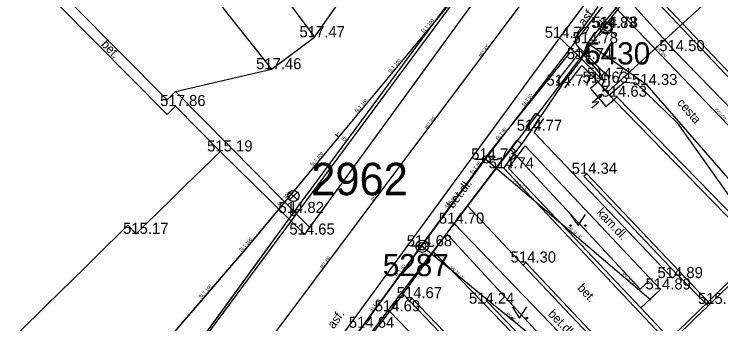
# Model space of a CAD drawing. Extents: x -668867 to -667827, y -1131943 to -1131019.
# Drawn here: x -668407.09 to -668359.34, y -1131282.61 to -1131261.67 of the extents above; entities that cross this region are included whole.
import ezdxf

# ---------------------------------------------------------------- set-up
doc = ezdxf.new("R2010")
doc.units = 0
for name, color, linetype in [('G_Bod_tecka', 7, 'Continuous'), ('G_Bod_vyska', 7, 'Continuous'), ('G_Bodove_pole', 7, 'Continuous'), ('G_Breh_Teren', 7, 'Continuous'), ('G_Budovy_Objekty', 7, 'Continuous'), ('G_Budovy_vstupy', 7, 'Continuous'), ('G_Cesty_Schody', 7, 'Continuous'), ('G_Objekty_technicke', 7, 'Continuous'), ('G_Plochy_zpevnene', 7, 'Continuous'), ('G_Ploty', 7, 'Continuous'), ('G_Ploty_vstupy', 7, 'Continuous'), ('G_Popisy_povrchu', 7, 'Continuous'), ('G_Site-plynovod', 7, 'Continuous'), ('G_Site-Rozvadece', 7, 'Continuous'), ('G_Site-vodovod', 7, 'Continuous'), ('G_Z_ELsilove_podz_kotovane', 7, 'Continuous'), ('G_Z_KANAL_podz_kotovane', 7, 'Continuous'), ('G_Z_PLYNY_podz_geodeticky', 7, 'Continuous'), ('G_Z_PLYNY_podz_priblizne', 7, 'Continuous'), ('G_Z_VODA_podz_kotovane', 7, 'Continuous'), ('G_Zelen-okraj', 7, 'Continuous'), ('G_Zelen-Znacky', 7, 'Continuous'), ('Vrstva 1', 7, 'Continuous'), ('Vrstva 13', 7, 'Continuous'), ('Vrstva 17', 7, 'Continuous'), ('Vrstva 25', 7, 'Continuous'), ('Vrstva 27', 7, 'Continuous'), ('Vrstva 3', 7, 'Continuous'), ('Vrstva 4', 7, 'Continuous'), ('Vrstva 6', 7, 'Continuous'), ('Vrstva 7', 7, 'Continuous')]:
    doc.layers.add(name, color=color, linetype=linetype)

msp = doc.modelspace()

# ---------------------------------------------------------------- linework, layer by layer
at = {"layer": 'G_Bod_tecka'}
for p, q in [((-668367.08, -1131262.6), (-668367.08, -1131262.6)), ((-668367, -1131262.58), (-668367, -1131262.58)), ((-668386.79, -1131263.23), (-668386.79, -1131263.23)), ((-668370.22, -1131263.27), (-668370.22, -1131263.27)), ((-668368.35, -1131263.63), (-668368.35, -1131263.63)), ((-668362.46, -1131264.17), (-668362.46, -1131264.17)), ((-668368.74, -1131264.71), (-668368.74, -1131264.71)), ((-668389.71, -1131265.39), (-668389.71, -1131265.39)), ((-668367.42, -1131266.04), (-668367.42, -1131266.04)), ((-668370.1, -1131266.5), (-668370.1, -1131266.5)), ((-668367.65, -1131266.3), (-668367.65, -1131266.3)), ((-668364.33, -1131266.46), (-668364.33, -1131266.46)), ((-668366.37, -1131267.25), (-668366.37, -1131267.25)), ((-668396.2, -1131267.88), (-668396.2, -1131267.88)), ((-668372.12, -1131269.55), (-668372.12, -1131269.55)), ((-668393.17, -1131270.95), (-668393.17, -1131270.95)), ((-668375.19, -1131271.49), (-668375.19, -1131271.49)), ((-668374.01, -1131272.09), (-668374.01, -1131272.09)), ((-668368.4, -1131272.46), (-668368.4, -1131272.46)), ((-668388.22, -1131275.11), (-668388.22, -1131275.11)), ((-668377.35, -1131275.83), (-668377.35, -1131275.83)), ((-668398.85, -1131276.52), (-668398.85, -1131276.52)), ((-668387.46, -1131276.57), (-668387.46, -1131276.57)), ((-668379.53, -1131277.36), (-668379.53, -1131277.36)), ((-668372.51, -1131278.46), (-668372.51, -1131278.46)), ((-668362.6, -1131279.51), (-668362.6, -1131279.51)), ((-668363.41, -1131280.28), (-668363.41, -1131280.28)), ((-668380.21, -1131280.87), (-668380.21, -1131280.87)), ((-668375.34, -1131281.24), (-668375.34, -1131281.24)), ((-668360.07, -1131281.26), (-668360.07, -1131281.26)), ((-668381.7, -1131281.76), (-668381.7, -1131281.76))]:
    msp.add_line(p, q, dxfattribs=at)
at = {"layer": 'G_Bodove_pole'}
for centre, radius in [((-668367.08, -1131262.6), 0.412), ((-668367.08, -1131262.6), 0.05), ((-668379.53, -1131277.36), 0.412), ((-668379.53, -1131277.36), 0.05)]:
    msp.add_circle(centre, radius, dxfattribs=at)
at = {"layer": 'G_Breh_Teren'}
for points in [[(-668386.79, -1131263.23), (-668377.87, -1131250.54)], [(-668389.71, -1131265.39), (-668386.79, -1131263.23)], [(-668396.19, -1131266.9), (-668389.71, -1131265.39)]]:
    msp.add_lwpolyline(points, dxfattribs=at)
at = {"layer": 'G_Budovy_Objekty'}
for p, q in [((-668404.12, -1131261.01), (-668396.76, -1131268.45)), ((-668396.76, -1131268.45), (-668396.2, -1131267.88)), ((-668396.2, -1131267.88), (-668393.17, -1131270.95)), ((-668393.17, -1131270.95), (-668393.81, -1131271.58)), ((-668395.53, -1131273.26), (-668396.49, -1131274.2)), ((-668399.41, -1131275.94), (-668399.66, -1131276.19)), ((-668399.41, -1131275.94), (-668398.85, -1131276.52)), ((-668398.21, -1131275.88), (-668398.85, -1131276.52)), ((-668401.37, -1131277.87), (-668402.3, -1131278.79)), ((-668360.06, -1131281.26), (-668357.28, -1131278.56)), ((-668404.01, -1131280.47), (-668404.99, -1131281.44)), ((-668360.28, -1131281.47), (-668360.2, -1131281.39)), ((-668360.2, -1131281.39), (-668360.06, -1131281.26)), ((-668362.65, -1131283.75), (-668361, -1131282.16))]:
    msp.add_line(p, q, dxfattribs=at)
at = {"layer": 'G_Budovy_vstupy'}
for p, q in [((-668395.53, -1131273.26), (-668393.81, -1131271.58)), ((-668398.21, -1131275.88), (-668396.49, -1131274.2)), ((-668401.37, -1131277.87), (-668399.66, -1131276.19)), ((-668404.01, -1131280.47), (-668402.3, -1131278.79)), ((-668406.7, -1131283.12), (-668404.99, -1131281.44)), ((-668360.28, -1131281.47), (-668361, -1131282.16))]:
    msp.add_line(p, q, dxfattribs=at)
at = {"layer": 'G_Cesty_Schody'}
for points in [[(-668365.78, -1131260.46), (-668362.46, -1131264.17)], [(-668370.22, -1131263.27), (-668369.02, -1131264.43)], [(-668364.33, -1131266.46), (-668368.35, -1131263.63)], [(-668325.96, -1131301.71), (-668362.46, -1131264.17)], [(-668369.02, -1131264.43), (-668368.74, -1131264.71)], [(-668355.34, -1131276.78), (-668364.33, -1131266.46)], [(-668376.45, -1131274.63), (-668373.1, -1131270.19)], [(-668373.1, -1131270.19), (-668372.78, -1131270.43)], [(-668377.35, -1131275.83), (-668376.45, -1131274.63)], [(-668376.45, -1131274.63), (-668372.69, -1131278.64)], [(-668378.75, -1131277.73), (-668380.83, -1131280.58)], [(-668380.83, -1131280.58), (-668381.7, -1131281.76)], [(-668380.83, -1131280.58), (-668380.39, -1131281.04)]]:
    msp.add_lwpolyline(points, dxfattribs=at)
at = {"layer": 'G_Objekty_technicke'}
for p, q in [((-668388.485, -1131273.695), (-668387.955, -1131274.225)), ((-668388.485, -1131274.225), (-668387.955, -1131273.695)), ((-668388.22, -1131275.11), (-668388.22, -1131274.335))]:
    msp.add_line(p, q, dxfattribs=at)
for centre, radius in [((-668388.22, -1131273.96), 0.375), ((-668388.22, -1131275.11), 0.19), ((-668388.22, -1131275.11), 0.05)]:
    msp.add_circle(centre, radius, dxfattribs=at)
at = {"layer": 'G_Plochy_zpevnene'}
for p, q in [((-668370.22, -1131263.27), (-668366.62, -1131258.38)), ((-668396.74, -1131299.54), (-668370.22, -1131263.27)), ((-668368.4, -1131272.46), (-668368.59, -1131272.63)), ((-668360.06, -1131281.26), (-668368.4, -1131272.46)), ((-668368.59, -1131272.63), (-668362.32, -1131279.25)), ((-668372.51, -1131278.46), (-668372.69, -1131278.64)), ((-668372.69, -1131278.64), (-668364.34, -1131287.44)), ((-668364.2, -1131287.31), (-668372.51, -1131278.46)), ((-668362.32, -1131279.25), (-668360.2, -1131281.39)), ((-668380.21, -1131280.87), (-668380.39, -1131281.04)), ((-668380.39, -1131281.04), (-668368.46, -1131293.42)), ((-668370.48, -1131291.02), (-668380.21, -1131280.87)), ((-668375.16, -1131281.07), (-668375.34, -1131281.24)), ((-668368.84, -1131287.58), (-668375.16, -1131281.07)), ((-668366.91, -1131289.93), (-668375.34, -1131281.24))]:
    msp.add_line(p, q, dxfattribs=at)
for points in [[(-668387.11, -1131276.08), (-668373.28, -1131257.06)], [(-668368.35, -1131263.63), (-668365.78, -1131260.46)], [(-668403.14, -1131261.02), (-668396.76, -1131267.46)], [(-668368.74, -1131264.71), (-668368.35, -1131263.63)], [(-668370.42, -1131266.25), (-668369.02, -1131264.43)], [(-668370.42, -1131266.25), (-668370.1, -1131266.5)], [(-668396.76, -1131267.46), (-668396.19, -1131266.9)], [(-668396.19, -1131266.9), (-668387.11, -1131276.08)], [(-668372.49, -1131269.3), (-668371.85, -1131268.36)], [(-668371.85, -1131268.36), (-668371.52, -1131268.59)], [(-668372.49, -1131269.3), (-668372.16, -1131269.52)], [(-668362.6, -1131279.51), (-668371.95, -1131269.66)], [(-668372.57, -1131270.57), (-668363.41, -1131280.28)], [(-668393.17, -1131270.95), (-668387.46, -1131276.57)], [(-668378.75, -1131277.73), (-668377.35, -1131275.83)], [(-668367.39, -1131286.19), (-668377.35, -1131275.83)], [(-668387.46, -1131276.57), (-668387.11, -1131276.08)], [(-668378.75, -1131277.73), (-668375.34, -1131281.24)], [(-668362.32, -1131279.25), (-668362.6, -1131279.51)], [(-668364.74, -1131281.53), (-668363.41, -1131280.28)], [(-668382.98, -1131283.4), (-668381.7, -1131281.76)], [(-668371.65, -1131292.22), (-668381.7, -1131281.76)]]:
    msp.add_lwpolyline(points, dxfattribs=at)
at = {"layer": 'G_Ploty'}
for p, q in [((-668364.94, -1131259.46), (-668350.79, -1131274.49)), ((-668350.6, -1131274.32), (-668364.61, -1131259.45)), ((-668370.1, -1131266.5), (-668368.74, -1131264.71)), ((-668368.74, -1131264.71), (-668367.42, -1131266.04)), ((-668369.89, -1131266.64), (-668368.74, -1131265.13)), ((-668368.74, -1131265.13), (-668367.63, -1131266.25)), ((-668367.42, -1131266.04), (-668367.63, -1131266.25)), ((-668366.37, -1131267.25), (-668366.58, -1131267.46)), ((-668366.58, -1131267.46), (-668356.83, -1131277.49)), ((-668366.37, -1131267.25), (-668356.61, -1131277.29)), ((-668372.16, -1131269.52), (-668371.52, -1131268.59)), ((-668371.95, -1131269.66), (-668371.31, -1131268.73)), ((-668374.01, -1131272.09), (-668372.78, -1131270.43)), ((-668373.69, -1131272.07), (-668372.57, -1131270.57)), ((-668362.83, -1131283.93), (-668374.01, -1131272.09)), ((-668364.74, -1131281.53), (-668373.69, -1131272.07)), ((-668362.65, -1131283.75), (-668364.74, -1131281.53))]:
    msp.add_line(p, q, dxfattribs=at)
at = {"layer": 'G_Ploty_vstupy'}
for p, q in [((-668370.1, -1131266.5), (-668371.52, -1131268.59)), ((-668372.16, -1131269.52), (-668372.78, -1131270.43))]:
    msp.add_line(p, q, dxfattribs=at)
at = {"layer": 'G_Site-plynovod'}
for p, q in [((-668367.532, -1131262.048), (-668367.177, -1131262.403)), ((-668366.823, -1131262.402), (-668366.469, -1131262.049)), ((-668367.177, -1131262.756), (-668367.53, -1131263.11)), ((-668366.824, -1131262.755), (-668366.469, -1131263.11))]:
    msp.add_line(p, q, dxfattribs=at)
msp.add_circle((-668367, -1131262.58), 0.25, dxfattribs=at)
at = {"layer": 'G_Site-Rozvadece'}
for p, q in [((-668368.031, -1131267.65), (-668367.369, -1131267.079)), ((-668367.369, -1131267.079), (-668367.625, -1131267.156)), ((-668367.483, -1131267.322), (-668367.369, -1131267.079)), ((-668368.057, -1131268.004), (-668367.583, -1131267.595)), ((-668367.583, -1131267.595), (-668368.031, -1131267.65))]:
    msp.add_line(p, q, dxfattribs=at)
msp.add_lwpolyline([(-668367.63, -1131266.25), (-668368.16, -1131266.7), (-668367.11, -1131267.92), (-668366.58, -1131267.46)], close=True, dxfattribs=at)
at = {"layer": 'G_Site-vodovod'}
for p, q in [((-668375.44, -1131271.49), (-668375.94, -1131271.49)), ((-668374.94, -1131271.49), (-668374.44, -1131271.49)), ((-668379.78, -1131277.36), (-668380.28, -1131277.36)), ((-668379.28, -1131277.36), (-668378.78, -1131277.36))]:
    msp.add_line(p, q, dxfattribs=at)
for centre in [(-668375.19, -1131271.49), (-668379.53, -1131277.36)]:
    msp.add_circle(centre, 0.25, dxfattribs=at)
at = {"layer": 'G_Z_ELsilove_podz_kotovane'}
for points in [[(-668413.74, -1131320.95), (-668412.29, -1131319.3), (-668403.95, -1131313.7), (-668402.11, -1131310.49), (-668408.44, -1131302.38), (-668406.24, -1131299.85), (-668388.22, -1131275.11), (-668370.91, -1131251.68), (-668351.39, -1131226.2), (-668349.57, -1131222.57), (-668349.25, -1131218.16), (-668350.22, -1131215.68), (-668344.03, -1131209.01), (-668341.17, -1131210.62), (-668339.446, -1131210.257)], [(-668366.983, -1131266.922), (-668355.691, -1131256.61)], [(-668367.155, -1131266.774), (-668366.896, -1131266.483), (-668366.878, -1131266.154), (-668366.953, -1131265.841), (-668367.335, -1131265.512), (-668368.597, -1131264.239), (-668369.052, -1131263.815), (-668369.169, -1131263.584), (-668369.137, -1131263.277), (-668365.995, -1131258.854)], [(-668391.059, -1131326.485), (-668393.139, -1131326.586), (-668397.359, -1131322.132), (-668401.827, -1131316.85), (-668404.353, -1131313.154), (-668404.432, -1131312.537), (-668404.205, -1131311.918), (-668396.448, -1131300.262), (-668387.867, -1131288.666), (-668374.945, -1131271.002), (-668369.514, -1131264.264), (-668369.07, -1131264.168), (-668368.835, -1131264.173), (-668367.399, -1131265.82), (-668367.28, -1131266.247), (-668367.41, -1131266.554)], [(-668366.816, -1131267.066), (-668365.864, -1131266.277), (-668365.079, -1131266.301), (-668362.287, -1131269.021), (-668358.668, -1131274.134), (-668357.991, -1131275.777), (-668357.648, -1131276.873), (-668356.723, -1131278.942), (-668356.732, -1131279.124)], [(-668356.958, -1131278.915), (-668357.31, -1131278.32), (-668362.973, -1131283.803), (-668362.029, -1131285.001), (-668364.143, -1131287.083), (-668367.041, -1131289.937), (-668366.076, -1131290.956), (-668368.256, -1131293.067), (-668371.205, -1131295.923), (-668370.187, -1131297.06), (-668372.244, -1131299.042), (-668375.182, -1131301.874), (-668374.215, -1131302.98), (-668376.367, -1131305.053), (-668379.275, -1131307.854), (-668378.308, -1131308.983), (-668380.474, -1131311.08), (-668383.435, -1131313.945), (-668382.468, -1131315.051), (-668384.4, -1131316.964), (-668387.483, -1131320.017), (-668386.494, -1131321.123), (-668389.081, -1131323.512)]]:
    msp.add_lwpolyline(points, dxfattribs=at)
at = {"layer": 'G_Z_KANAL_podz_kotovane'}
msp.add_line((-668391.55, -1131286), (-668370.12, -1131257.37), dxfattribs=at)
msp.add_lwpolyline([(-668370.12, -1131257.37), (-668352.13, -1131276.17), (-668350.02, -1131278.39)], dxfattribs=at)
at = {"layer": 'G_Z_PLYNY_podz_geodeticky'}
for points in [[(-668337.427, -1131211.521), (-668350.47, -1131225.57), (-668355.06, -1131231.31), (-668361.9, -1131239.88), (-668407.57, -1131301.56)], [(-668329.849, -1131216.265), (-668331.65, -1131218.17), (-668336.59, -1131223.38), (-668341.4, -1131229.35), (-668345.77, -1131234.76), (-668350.37, -1131240.51), (-668354.78, -1131246.26), (-668359.23, -1131252.11), (-668363.64, -1131257.91), (-668367.21, -1131262.48), (-668373.55, -1131270.81), (-668377.88, -1131276.49), (-668382.55, -1131282.62), (-668386.72, -1131288.1), (-668391.28, -1131294.08), (-668395.49, -1131299.61), (-668401.06, -1131306.92), (-668401.78, -1131307.86)]]:
    msp.add_lwpolyline(points, dxfattribs=at)
at = {"layer": 'G_Z_PLYNY_podz_priblizne'}
for points in [[(-668373.55, -1131270.81), (-668364.796, -1131280.263)], [(-668377.88, -1131276.49), (-668367.12, -1131288.19)], [(-668364.796, -1131280.263), (-668364.211, -1131279.717)]]:
    msp.add_lwpolyline(points, dxfattribs=at)
at = {"layer": 'G_Z_VODA_podz_kotovane'}
msp.add_line((-668385.18, -1131269.99), (-668385.4, -1131269.78), dxfattribs=at)
for points in [[(-668338.17, -1131213.47), (-668351.36, -1131229.33), (-668353.35, -1131231.71), (-668353.37, -1131231.75), (-668354.63, -1131233.25), (-668385.18, -1131269.99), (-668391.31, -1131277.36), (-668413.4, -1131303.06)], [(-668367.08, -1131260.8), (-668367.09, -1131260.81), (-668374.43, -1131270.37), (-668375.17, -1131271.33), (-668375.25, -1131271.44), (-668379.57, -1131277.34), (-668383.56, -1131282.79), (-668383.56, -1131282.79), (-668388.23, -1131289.05), (-668388.25, -1131289.08), (-668392.31, -1131294.78), (-668396, -1131299.93), (-668396.03, -1131299.97), (-668400.83, -1131306.08), (-668400.94, -1131306.24), (-668400.99, -1131306.3), (-668406.72, -1131313.47), (-668406.73, -1131313.49), (-668407.08, -1131313.88)], [(-668375.25, -1131271.44), (-668375.19, -1131271.49), (-668364.08, -1131280.98)], [(-668379.57, -1131277.34), (-668379.53, -1131277.36), (-668368.04, -1131286.76)]]:
    msp.add_lwpolyline(points, dxfattribs=at)
at = {"layer": 'G_Zelen-okraj'}
for points in [[(-668391.09, -1131257.4), (-668386.79, -1131263.23)], [(-668394.12, -1131259.8), (-668389.71, -1131265.39)]]:
    msp.add_lwpolyline(points, dxfattribs=at)
at = {"layer": 'G_Zelen-Znacky'}
for p, q in [((-668369.49, -1131275.21), (-668368.99, -1131275.96)), ((-668368.99, -1131275.96), (-668368.49, -1131275.21)), ((-668373.45, -1131281.46), (-668372.95, -1131282.21)), ((-668372.95, -1131282.21), (-668372.45, -1131281.46))]:
    msp.add_line(p, q, dxfattribs=at)
for centre in [(-668369.49, -1131275.96), (-668368.49, -1131275.96), (-668373.45, -1131282.21), (-668372.45, -1131282.21)]:
    msp.add_circle(centre, 0.05, dxfattribs=at)
at = {"layer": 'Vrstva 1'}
msp.add_line((-668388.22, -1131275.11), (-668388.22, -1131275.11), dxfattribs=at)
at = {"layer": 'Vrstva 13'}
msp.add_line((-668391.55, -1131286), (-668370.12, -1131257.37), dxfattribs=at)
msp.add_lwpolyline([(-668370.12, -1131257.37), (-668352.13, -1131276.17), (-668350.02, -1131278.39)], dxfattribs=at)
at = {"layer": 'Vrstva 17'}
for p, q in [((-668388.22, -1131275.11), (-668370.91, -1131251.68)), ((-668406.24, -1131299.85), (-668388.22, -1131275.11))]:
    msp.add_line(p, q, dxfattribs=at)
at = {"layer": 'Vrstva 25'}
msp.add_line((-668385.183, -1131269.991), (-668385.402, -1131269.785), dxfattribs=at)
for points in [[(-668375.25, -1131271.442), (-668375.19, -1131271.49), (-668364.082, -1131280.977)], [(-668379.568, -1131277.339), (-668379.53, -1131277.36), (-668368.045, -1131286.76)]]:
    msp.add_lwpolyline(points, dxfattribs=at)
at = {"layer": 'Vrstva 27'}
for points in [[(-668338.172, -1131213.47), (-668351.363, -1131229.328), (-668353.348, -1131231.715), (-668353.374, -1131231.746), (-668354.633, -1131233.247), (-668385.183, -1131269.991), (-668391.313, -1131277.364), (-668413.397, -1131303.063)], [(-668367.082, -1131260.801), (-668367.088, -1131260.809), (-668374.429, -1131270.367), (-668375.17, -1131271.332), (-668375.25, -1131271.442), (-668379.568, -1131277.339), (-668383.56, -1131282.79), (-668383.562, -1131282.793), (-668388.23, -1131289.054), (-668388.251, -1131289.082), (-668392.309, -1131294.781), (-668396.001, -1131299.93), (-668396.033, -1131299.969), (-668400.834, -1131306.083), (-668400.938, -1131306.237), (-668400.992, -1131306.302), (-668406.715, -1131313.472), (-668406.726, -1131313.486), (-668407.083, -1131313.882)]]:
    msp.add_lwpolyline(points, dxfattribs=at)
at = {"layer": 'Vrstva 6'}
for p, q in [((-668375.19, -1131271.49), (-668375.19, -1131271.49)), ((-668379.53, -1131277.36), (-668379.53, -1131277.36))]:
    msp.add_line(p, q, dxfattribs=at)
at = {"layer": 'Vrstva 7'}
msp.add_line((-668385.402, -1131269.785), (-668385.402, -1131269.785), dxfattribs=at)

# ---------------------------------------------------------------- texts
at = {"layer": 'G_Bod_vyska'}
for s, p in [('514.83', (-668368.102, -1131262.6)), ('514.78', (-668368.012, -1131262.58)), ('517.47', (-668387.812, -1131263.23)), ('514.77', (-668371.242, -1131263.27)), ('514.78', (-668369.362, -1131263.63)), ('514.50', (-668363.504, -1131264.17)), ('514.74', (-668369.752, -1131264.71)), ('517.46', (-668390.746, -1131265.39)), ('514.71', (-668368.381, -1131266.04)), ('514.77', (-668371.122, -1131266.5)), ('514.63', (-668368.686, -1131266.3)), ('514.33', (-668365.342, -1131266.46)), ('514.63', (-668367.406, -1131267.25)), ('517.86', (-668397.226, -1131267.88)), ('514.77', (-668373.132, -1131269.55)), ('515.19', (-668394.053, -1131270.95)), ('514.73', (-668376.212, -1131271.49)), ('514.74', (-668375.032, -1131272.09)), ('514.34', (-668369.422, -1131272.46)), ('514.82', (-668389.232, -1131275.11)), ('514.70', (-668378.394, -1131275.83)), ('515.17', (-668399.731, -1131276.52)), ('514.65', (-668388.496, -1131276.57)), ('514.68', (-668380.566, -1131277.36)), ('514.30', (-668373.544, -1131278.46)), ('514.89', (-668363.624, -1131279.51)), ('514.89', (-668364.434, -1131280.28)), ('514.67', (-668381.246, -1131280.87)), ('514.24', (-668376.362, -1131281.24)), ('515.11', (-668360.889, -1131281.26)), ('514.69', (-668382.728, -1131281.76)), ('514.64', (-668384.476, -1131282.87))]:
    msp.add_text(s, height=0.75, dxfattribs=at).set_placement(p)
at = {"layer": 'G_Bodove_pole'}
for s, p in [('5430', (-668368.578, -1131265.07)), ('5287', (-668382.183, -1131279.38))]:
    msp.add_text(s, height=1.5, dxfattribs=at).set_placement(p)
at = {"layer": 'G_Popisy_povrchu'}
for s, rotation, p in [('asf.', 53.6528, (-668368.562, -1131262.531)), ('bet.', 314.698, (-668401.251, -1131263.761)), ('cesta', 311.0627, (-668362.333, -1131267.683)), ('bet.dl.', 52.7863, (-668377.439, -1131274.849)), ('kam.dl.', 313.3511, (-668367.778, -1131275.113)), ('bet.', 313.2062, (-668369.072, -1131280.222)), ('asf.', 53.8292, (-668385.499, -1131282.983)), ('bet.dl.', 313.878, (-668371.055, -1131281.973))]:
    msp.add_text(s, height=0.6, rotation=rotation, dxfattribs=at).set_placement(p)
at = {"layer": 'Vrstva 3'}
for s, rotation, p in [('BET 300', 53.2018, (-668375.587, -1131264.555)), ('PVC 200', 313.7259, (-668363.786, -1131263.891)), ('PVC 200', 313.7377, (-668359.75, -1131268.112)), ('BET 300', 53.2018, (-668379.23, -1131269.422)), ('BET 300', 53.2018, (-668382.873, -1131274.289)), ('BET 300', 53.1814, (-668386.302, -1131278.87))]:
    msp.add_text(s, height=0.1755, rotation=rotation, dxfattribs=at).set_placement(p)
at = {"layer": 'Vrstva 4'}
for s, height, rotation, p in [('ŠLT 100', 0.2194, 50.2605, (-668379.441, -1131262.979)), ('ŠLT 80', 0.2194, 52.4542, (-668369.136, -1131263.36)), ('ŠLT 100', 0.2194, 50.2605, (-668381.685, -1131265.678)), ('ŠLT 80', 0.2194, 52.4708, (-668372.642, -1131267.924)), ('ŠLT 100', 0.2194, 50.2293, (-668383.93, -1131268.376)), ('LT 80', 0.2194, 316.7751, (-668385.324, -1131269.761)), ('ŠLT 80', 0.2194, 52.4542, (-668374.395, -1131270.207)), ('ŠLT 100', 0.2194, 50.2422, (-668386.922, -1131271.974)), ('ŠLT 80', 0.2194, 53.8028, (-668376.121, -1131272.511)), ('lPE 32 - 1"', 0.17551, 319.5197, (-668373.378, -1131272.959)), ('ŠLT 100', 0.2194, 50.2605, (-668389.166, -1131274.672)), ('ŠLT 80', 0.2194, 53.7754, (-668377.821, -1131274.833)), ('lPE 32 - 1"', 0.17551, 319.492, (-668369.693, -1131276.107)), ('ŠLT 100', 0.2194, 49.2222, (-668391.743, -1131277.756)), ('ŠLT 80', 0.2194, 53.7754, (-668381.221, -1131279.476)), ('lPE 32 - 1"', 0.17551, 320.7314, (-668377.638, -1131278.837)), ('lPE 32 - 1"', 0.17551, 319.5095, (-668366.008, -1131279.252)), ('ŠLT 100', 0.2194, 49.3053, (-668394.46, -1131280.918)), ('ŠLT 80', 0.2194, 53.7754, (-668382.921, -1131281.798)), ('lPE 32 - 1"', 0.17551, 320.704, (-668373.835, -1131281.946))]:
    msp.add_text(s, height=height, rotation=rotation, dxfattribs=at).set_placement(p)
msp.add_text('2962', height=2.1939, dxfattribs=at).set_placement((-668387.017, -1131273.908))

doc.saveas('drawing.dxf')
